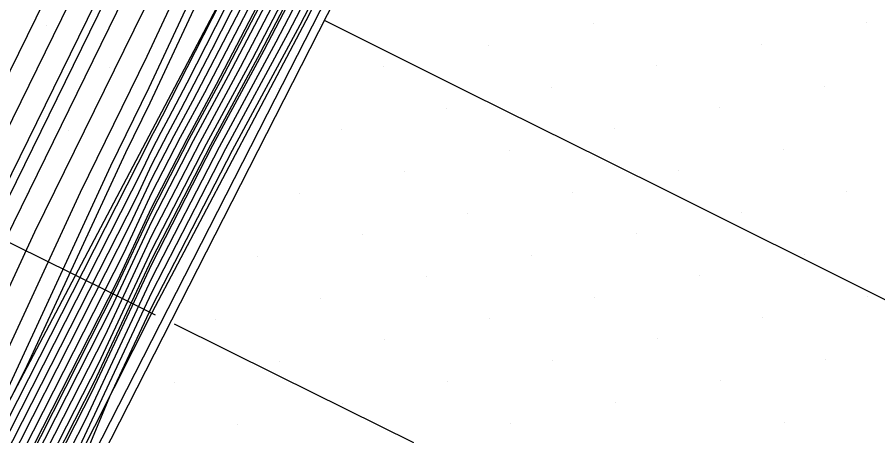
# Model space of a CAD drawing. Extents: x 2354170 to 2357230, y 866100 to 868290.
# Drawn here: x 2355814.54 to 2355842.92, y 867131.61 to 867145.42 of the extents above; entities that cross this region are included whole.
import ezdxf

# ---------------------------------------------------------------- set-up
doc = ezdxf.new("R2010")
doc.units = 0
for name, color, linetype in [('Default', 7, 'Continuous'), ('DTM Contours Major', 7, 'Continuous'), ('DTM Contours Minor', 7, 'Continuous'), ('Exist DTM Breakline', 7, 'Continuous'), ('Exist DTM Scan Elevation Point', 7, 'Continuous'), ('Exist Roads EOP', 7, 'Continuous'), ('Exist Structure Major Box Culvert or Tunnel Topo', 7, 'Continuous'), ('PH Exist DTM Breakline', 7, 'Continuous'), ('Scratch_Level_0', 7, 'Continuous'), ('Scratch_Level_4', 7, 'Continuous')]:
    doc.layers.add(name, color=color, linetype=linetype)

msp = doc.modelspace()

# ---------------------------------------------------------------- linework, layer by layer
at = {"layer": 'Default'}
for points in [[(2355806.727, 867127.917), (2355809.133, 867133.12), (2355818.315, 867151.842), (2355821.568, 867158.798), (2355828.588, 867173.082), (2355830.907, 867174.325), (2355832.054, 867175.554), (2355833.261, 867176.595), (2355835.963, 867179.078), (2355838.669, 867179.808), (2355849.981, 867180.547), (2355852.104, 867180.013), (2355859.981, 867177.437), (2355865.259, 867174.735), (2355869.982, 867172.661), (2355876.02, 867170.013), (2355879.982, 867168.061), (2355885.39, 867165.421), (2355889.982, 867163.076), (2355891.937, 867161.968), (2355895.872, 867160.012), (2355898.547, 867158.578), (2355899.982, 867157.782), (2355904.24, 867155.754)], [(2355838.355, 867088.385), (2355834.973, 867090.012), (2355829.981, 867092.568), (2355824.198, 867095.795), (2355819.981, 867098.19), (2355817.626, 867100.012), (2355811.026, 867104.727), (2355810.534, 867104.888), (2355803.562, 867115.996), (2355803.619, 867116.543), (2355803.806, 867117.758), (2355804.602, 867126.852), (2355805.027, 867127.207), (2355807.442, 867127.53), (2355810.631, 867134.425), (2355818.417, 867150.301), (2355822.909, 867159.908), (2355829.104, 867172.512), (2355831.15, 867173.609), (2355832.974, 867175.563), (2355834.892, 867177.218), (2355836.216, 867178.435)], [(2355808.873, 867126.756), (2355813.626, 867137.037), (2355818.62, 867147.218), (2355825.591, 867162.127), (2355830.135, 867171.373), (2355831.636, 867172.178), (2355834.535, 867175.283), (2355834.707, 867175.445), (2355836.592, 867176.938), (2355846.147, 867177.648), (2355849.981, 867177.385), (2355854.408, 867175.586), (2355859.981, 867173.764), (2355867.308, 867170.013), (2355869.982, 867168.359), (2355873.463, 867166.531), (2355879.982, 867163.319), (2355882.204, 867162.235), (2355886.555, 867160.012), (2355889.982, 867158.208), (2355895.316, 867155.347), (2355899.982, 867152.76), (2355905.751, 867150.012)], [(2355809.588, 867126.368), (2355815.124, 867138.342), (2355818.721, 867145.677), (2355826.932, 867163.236), (2355830.651, 867170.804), (2355831.88, 867171.462), (2355834.252, 867174.004), (2355835.17, 867174.866), (2355836.719, 867176.093), (2355844.571, 867176.676), (2355849.981, 867176.305), (2355856.227, 867173.767), (2355859.981, 867172.539), (2355864.917, 867170.013), (2355869.982, 867166.88), (2355876.579, 867163.415), (2355879.982, 867161.739), (2355881.142, 867161.173), (2355883.414, 867160.012), (2355889.982, 867156.554), (2355894.24, 867154.27), (2355899.982, 867151.086), (2355902.236, 867150.012)], [(2355810.303, 867125.981), (2355816.622, 867139.648), (2355818.823, 867144.136), (2355828.273, 867164.345), (2355831.167, 867170.234), (2355832.123, 867170.747), (2355833.969, 867172.724), (2355835.633, 867174.286), (2355836.846, 867175.247), (2355842.995, 867175.704), (2355849.981, 867175.225), (2355858.046, 867171.948), (2355859.981, 867171.315), (2355862.525, 867170.013), (2355869.982, 867165.401), (2355879.694, 867160.3), (2355879.982, 867160.158), (2355880.08, 867160.111), (2355880.272, 867160.012), (2355889.982, 867154.899), (2355893.163, 867153.193), (2355898.899, 867150.012), (2355899.982, 867149.43), (2355906.426, 867146.456)], [(2355811.304, 867126.399), (2355818.895, 867141.319), (2355818.983, 867141.507), (2355819.074, 867141.683), (2355819.15, 867141.824), (2355819.328, 867142.168), (2355822.053, 867147.526), (2355830.955, 867166.564), (2355832.198, 867169.095), (2355832.609, 867169.316), (2355833.403, 867170.165), (2355836.559, 867173.128), (2355837.1, 867173.556), (2355839.844, 867173.76), (2355849.981, 867173.065), (2355857.493, 867170.013), (2355859.981, 867168.819), (2355863.612, 867166.382), (2355869.982, 867162.442)], [(2355811.747, 867126.767), (2355818.686, 867140.406), (2355818.983, 867141.037), (2355819.287, 867141.629), (2355819.543, 867142.103), (2355820.143, 867143.257), (2355829.299, 867161.264), (2355832.295, 867167.674), (2355832.714, 867168.526), (2355832.853, 867168.6), (2355833.12, 867168.886), (2355837.022, 867172.548), (2355837.227, 867172.711), (2355838.268, 867172.788), (2355849.981, 867171.985), (2355854.836, 867170.013), (2355859.981, 867167.545), (2355867.489, 867162.505)], [(2355811.443, 867112.916), (2355808.244, 867118.013), (2355808.626, 867121.657), (2355808.794, 867122.129), (2355811.03, 867124.799), (2355811.015, 867124.915), (2355811.267, 867125.477), (2355812.19, 867127.134), (2355818.478, 867139.492), (2355818.983, 867140.568), (2355819.501, 867141.575), (2355819.935, 867142.382), (2355820.958, 867144.346), (2355832.796, 867167.63), (2355832.954, 867167.946), (2355833.052, 867168.152), (2355833.274, 867168.093), (2355837.179, 867171.744), (2355837.427, 867171.888), (2355841.36, 867171.496), (2355849.981, 867170.905), (2355852.178, 867170.013), (2355859.981, 867166.271), (2355866.793, 867161.698)], [(2355812.633, 867127.501), (2355818.269, 867138.579), (2355818.983, 867140.098), (2355819.714, 867141.521), (2355820.328, 867142.66), (2355821.773, 867145.435), (2355832.43, 867166.397), (2355832.911, 867167.356), (2355833.206, 867167.979), (2355833.879, 867167.801), (2355836.856, 867170.585), (2355837.74, 867171.101), (2355849.389, 867169.94), (2355849.812, 867169.847), (2355849.827, 867169.811), (2355849.843, 867169.777), (2355850.406, 867169.588), (2355859.981, 867164.996), (2355867.405, 867160.012)], [(2355813.076, 867127.868), (2355818.061, 867137.665), (2355818.982, 867139.628), (2355819.928, 867141.467), (2355820.721, 867142.939), (2355822.587, 867146.525), (2355832.065, 867165.165), (2355832.867, 867166.765), (2355833.361, 867167.806), (2355834.484, 867167.509), (2355836.534, 867169.426), (2355838.053, 867170.313), (2355845.973, 867169.524), (2355848.839, 867168.89), (2355848.938, 867168.651), (2355849.043, 867168.419), (2355852.854, 867167.139), (2355859.981, 867163.722), (2355865.507, 867160.012), (2355869.982, 867156.724)], [(2355813.519, 867128.236), (2355817.852, 867136.752), (2355818.982, 867139.158), (2355820.141, 867141.413), (2355821.114, 867143.218), (2355823.402, 867147.614), (2355831.699, 867163.932), (2355832.823, 867166.175), (2355833.515, 867167.633), (2355835.088, 867167.218), (2355836.211, 867168.267), (2355838.367, 867169.526), (2355842.557, 867169.108), (2355847.866, 867167.934), (2355848.049, 867167.49), (2355848.244, 867167.061), (2355855.303, 867164.691), (2355859.981, 867162.447), (2355863.609, 867160.012), (2355869.982, 867155.329), (2355870.811, 867154.846)], [(2355813.963, 867128.603), (2355817.644, 867135.838), (2355818.982, 867138.688), (2355820.355, 867141.359), (2355821.507, 867143.497), (2355824.217, 867148.703), (2355831.333, 867162.7), (2355832.78, 867165.584), (2355833.669, 867167.461), (2355835.693, 867166.926), (2355835.888, 867167.108), (2355838.68, 867168.738), (2355839.142, 867168.692), (2355846.892, 867166.978), (2355847.16, 867166.33), (2355847.445, 867165.703), (2355857.751, 867162.243), (2355859.981, 867161.173), (2355861.71, 867160.012), (2355869.982, 867153.934)], [(2355814.406, 867128.97), (2355817.435, 867134.925), (2355818.982, 867138.218), (2355820.568, 867141.305), (2355821.9, 867143.775), (2355825.032, 867149.792), (2355830.968, 867161.467), (2355832.736, 867164.994), (2355833.824, 867167.288), (2355835.607, 867166.817), (2355836.13, 867166.537), (2355838.556, 867167.977), (2355839.05, 867167.541), (2355845.919, 867166.022), (2355846.27, 867165.169), (2355846.646, 867164.345), (2355859.679, 867159.969), (2355859.693, 867159.937), (2355859.786, 867159.834), (2355859.786, 867159.834), (2355859.87, 867159.781), (2355859.959, 867159.724), (2355860.451, 867159.543), (2355869.982, 867152.539)], [(2355814.849, 867129.338), (2355817.227, 867134.011), (2355818.982, 867137.748), (2355820.782, 867141.25), (2355822.293, 867144.054), (2355825.846, 867150.881), (2355830.602, 867160.235), (2355832.692, 867164.404), (2355833.978, 867167.115), (2355835.336, 867166.756), (2355836.522, 867166.123), (2355838.37, 867167.22), (2355839.428, 867166.286), (2355844.946, 867165.065), (2355845.381, 867164.009), (2355845.846, 867162.987), (2355856.286, 867159.482), (2355856.462, 867159.091), (2355857.594, 867157.831), (2355857.597, 867157.83), (2355858.619, 867157.191), (2355859.705, 867156.491), (2355865.714, 867154.28), (2355869.982, 867151.143)], [(2355815.292, 867129.705), (2355817.018, 867133.098), (2355818.982, 867137.279), (2355820.995, 867141.196), (2355822.686, 867144.333), (2355826.661, 867151.971), (2355830.236, 867159.002), (2355832.649, 867163.813), (2355834.132, 867166.943), (2355835.066, 867166.696), (2355836.914, 867165.709), (2355838.184, 867166.463), (2355839.806, 867165.031), (2355843.972, 867164.109), (2355844.492, 867162.848), (2355845.047, 867161.629), (2355852.892, 867158.995), (2355853.23, 867158.245), (2355855.402, 867155.828), (2355855.407, 867155.826), (2355857.368, 867154.6), (2355859.452, 867153.258), (2355869.312, 867149.629)], [(2355815.735, 867130.072), (2355816.81, 867132.184), (2355818.982, 867136.809), (2355821.209, 867141.142), (2355823.079, 867144.611), (2355827.476, 867153.06), (2355829.871, 867157.77), (2355832.605, 867163.223), (2355834.287, 867166.77), (2355834.795, 867166.635), (2355837.306, 867165.295), (2355837.998, 867165.705), (2355840.184, 867163.775), (2355842.999, 867163.153), (2355843.603, 867161.687), (2355844.248, 867160.27), (2355849.499, 867158.507), (2355849.999, 867157.398), (2355853.21, 867153.825), (2355853.217, 867153.822), (2355856.117, 867152.01), (2355859.198, 867150.025), (2355865.776, 867147.605)], [(2355816.601, 867131.271), (2355818.981, 867136.339), (2355821.422, 867141.088), (2355823.472, 867144.89), (2355828.291, 867154.149), (2355829.505, 867156.537), (2355832.561, 867162.633), (2355834.441, 867166.597), (2355834.525, 867166.575), (2355837.698, 867164.88), (2355837.812, 867164.948), (2355840.562, 867162.52), (2355842.025, 867162.197), (2355842.714, 867160.527), (2355843.449, 867158.912), (2355846.106, 867158.02), (2355846.768, 867156.552), (2355851.018, 867151.823), (2355851.028, 867151.818), (2355854.866, 867149.42), (2355858.945, 867146.793), (2355862.24, 867145.58), (2355865.564, 867143.171), (2355869.418, 867140.265)], [(2355839.144, 867089.175), (2355837.404, 867090.012), (2355829.981, 867093.813), (2355821.381, 867098.612), (2355819.981, 867099.407), (2355819.199, 867100.012), (2355811.241, 867105.697), (2355810.647, 867105.891), (2355804.147, 867116.248), (2355804.253, 867117.261), (2355804.599, 867119.508), (2355805.163, 867125.952), (2355806.289, 867126.893), (2355808.158, 867127.143), (2355812.128, 867135.731), (2355818.518, 867148.76), (2355824.25, 867161.017), (2355826.028, 867164.636)], [(2355849.245, 867089.275), (2355847.708, 867090.012), (2355839.981, 867094.124), (2355832.477, 867097.516), (2355829.981, 867098.794), (2355827.799, 867100.012), (2355821.576, 867103.831), (2355819.606, 867104.578), (2355818.617, 867104.923), (2355812.101, 867109.579), (2355811.102, 867109.906), (2355806.489, 867117.257), (2355806.79, 867120.132), (2355807.23, 867122.996), (2355808.28, 867124.237), (2355810.657, 867125.643), (2355810.711, 867125.764), (2355810.861, 867126.032), (2355814.806, 867133.787), (2355818.12, 867140.954), (2355818.925, 867142.595), (2355826.875, 867159.598)], [(2355815.271, 867127.335), (2355817.593, 867132.913), (2355818.981, 867135.869), (2355821.636, 867141.034), (2355823.865, 867145.169), (2355829.105, 867155.238)]]:
    msp.add_lwpolyline(points, dxfattribs=at)
at = {"layer": 'DTM Contours Major'}
msp.add_lwpolyline([(2355815.144, 867129.583), (2355817.088, 867133.402), (2355818.982, 867137.435), (2355820.924, 867141.214), (2355822.555, 867144.24), (2355826.39, 867151.608), (2355830.358, 867159.413), (2355832.663, 867164.01), (2355834.081, 867167), (2355835.156, 867166.716), (2355836.783, 867165.847), (2355838.246, 867166.715), (2355839.68, 867165.449), (2355844.297, 867164.428), (2355844.789, 867163.235), (2355845.314, 867162.081), (2355854.023, 867159.157), (2355854.308, 867158.527), (2355856.133, 867156.496), (2355856.137, 867156.494), (2355857.785, 867155.464), (2355859.536, 867154.336), (2355869.223, 867150.771)], dxfattribs=at)
at = {"layer": 'DTM Contours Minor'}
for points in [[(2355808.396, 867127.014), (2355812.628, 867136.166), (2355818.552, 867148.246), (2355824.697, 867161.387), (2355829.792, 867171.753), (2355831.474, 867172.655), (2355834.2, 867175.575), (2355835.603, 867176.785), (2355836.507, 867177.502), (2355847.197, 867178.296), (2355849.981, 867178.105), (2355853.195, 867176.799), (2355859.981, 867174.58), (2355868.903, 867170.013), (2355869.982, 867169.345), (2355871.387, 867168.608), (2355879.982, 867164.373), (2355882.912, 867162.943), (2355888.65, 867160.012), (2355889.982, 867159.311), (2355896.034, 867156.065), (2355899.982, 867153.876), (2355908.094, 867150.012)], [(2355812.391, 867129.208), (2355817.621, 867140.518), (2355818.891, 867143.108), (2355829.167, 867165.085), (2355831.511, 867169.855), (2355832.285, 867170.27), (2355833.78, 867171.871), (2355835.942, 867173.9), (2355836.931, 867174.684), (2355841.945, 867175.056), (2355849.981, 867174.505), (2355859.259, 867170.735), (2355859.981, 867170.499), (2355860.931, 867170.013), (2355869.982, 867164.415), (2355878.364, 867160.012), (2355879.982, 867159.134), (2355881.989, 867158.005), (2355889.982, 867153.796), (2355892.445, 867152.475), (2355896.886, 867150.012), (2355899.982, 867148.349), (2355905.686, 867145.716)], [(2355812.19, 867127.134), (2355818.478, 867139.492), (2355818.983, 867140.568), (2355819.501, 867141.575), (2355819.935, 867142.382), (2355820.958, 867144.346), (2355832.796, 867167.63), (2355832.954, 867167.946), (2355833.052, 867168.152), (2355833.274, 867168.093), (2355837.179, 867171.744), (2355837.427, 867171.888), (2355841.36, 867171.496), (2355849.981, 867170.905), (2355852.178, 867170.013), (2355859.981, 867166.271), (2355869.303, 867160.012)], [(2355813.667, 867128.358), (2355817.783, 867136.447), (2355818.982, 867139.001), (2355820.212, 867141.395), (2355821.245, 867143.311), (2355823.674, 867147.977), (2355831.577, 867163.521), (2355832.809, 867165.978), (2355833.567, 867167.576), (2355835.29, 867167.12), (2355836.103, 867167.88), (2355838.471, 867169.263), (2355841.419, 867168.97), (2355847.541, 867167.615), (2355847.752, 867167.103), (2355847.978, 867166.608), (2355856.119, 867163.875), (2355859.981, 867162.023), (2355862.976, 867160.012), (2355869.982, 867154.864)], [(2355815.271, 867127.335), (2355817.593, 867132.913), (2355818.981, 867135.869), (2355821.636, 867141.034), (2355823.865, 867145.169), (2355829.105, 867155.238)]]:
    msp.add_lwpolyline(points, dxfattribs=at)
at = {"layer": 'Exist DTM Breakline'}
for points in [[(2355824.679, 867145.31), (2355829.436, 867142.943), (2355831.675, 867141.83), (2355833.913, 867140.715), (2355836.15, 867139.601), (2355838.388, 867138.486), (2355840.625, 867137.37), (2355842.862, 867136.254), (2355845.099, 867135.138), (2355847.336, 867134.021), (2355849.572, 867132.903), (2355851.808, 867131.784), (2355854.043, 867130.665)], [(2355819.711, 867135.303), (2355823.123, 867133.612), (2355825.363, 867132.502), (2355827.603, 867131.391)]]:
    msp.add_lwpolyline(points, dxfattribs=at)
at = {"layer": 'Exist DTM Scan Elevation Point'}
for p, q in [((2355824.524, 867145.171), (2355824.524, 867145.171)), ((2355833.539, 867145.202), (2355833.539, 867145.202)), ((2355842.553, 867145.234), (2355842.553, 867145.234)), ((2355830.074, 867144.497), (2355830.074, 867144.497)), ((2355839.089, 867144.528), (2355839.089, 867144.528)), ((2355826.609, 867143.792), (2355826.609, 867143.792)), ((2355835.624, 867143.823), (2355835.624, 867143.823)), ((2355823.145, 867143.086), (2355823.145, 867143.086)), ((2355832.16, 867143.117), (2355832.16, 867143.117)), ((2355841.173, 867143.149), (2355841.173, 867143.149)), ((2355837.709, 867142.443), (2355837.709, 867142.443)), ((2355828.694, 867142.412), (2355828.694, 867142.412)), ((2355825.23, 867141.707), (2355825.23, 867141.707)), ((2355834.245, 867141.738), (2355834.245, 867141.738)), ((2355830.78, 867141.032), (2355830.78, 867141.032)), ((2355839.794, 867141.064), (2355839.794, 867141.064)), ((2355821.765, 867141.001), (2355821.765, 867141.001)), ((2355827.315, 867140.327), (2355827.315, 867140.327)), ((2355836.33, 867140.358), (2355836.33, 867140.358)), ((2355823.85, 867139.622), (2355823.85, 867139.622)), ((2355832.865, 867139.653), (2355832.865, 867139.653)), ((2355841.879, 867139.684), (2355841.879, 867139.684)), ((2355829.401, 867138.947), (2355829.401, 867138.947)), ((2355838.415, 867138.979), (2355838.415, 867138.979)), ((2355825.935, 867138.242), (2355825.935, 867138.242)), ((2355834.95, 867138.273), (2355834.95, 867138.273)), ((2355822.471, 867137.537), (2355822.471, 867137.537)), ((2355831.486, 867137.568), (2355831.486, 867137.568)), ((2355840.5, 867137.599), (2355840.5, 867137.599)), ((2355828.021, 867136.862), (2355828.021, 867136.862)), ((2355837.035, 867136.894), (2355837.035, 867136.894)), ((2355833.571, 867136.188), (2355833.571, 867136.188)), ((2355842.585, 867136.22), (2355842.585, 867136.22)), ((2355824.556, 867136.157), (2355824.556, 867136.157)), ((2355821.091, 867135.452), (2355821.091, 867135.452)), ((2355830.106, 867135.483), (2355830.106, 867135.483)), ((2355839.12, 867135.514), (2355839.12, 867135.514)), ((2355826.642, 867134.777), (2355826.642, 867134.777)), ((2355835.656, 867134.809), (2355835.656, 867134.809)), ((2355823.176, 867134.072), (2355823.176, 867134.072)), ((2355832.191, 867134.103), (2355832.191, 867134.103)), ((2355841.205, 867134.135), (2355841.205, 867134.135)), ((2355819.712, 867133.367), (2355819.712, 867133.367)), ((2355828.727, 867133.398), (2355828.727, 867133.398)), ((2355837.741, 867133.429), (2355837.741, 867133.429)), ((2355825.263, 867132.692), (2355825.263, 867132.692)), ((2355834.276, 867132.724), (2355834.276, 867132.724)), ((2355821.797, 867131.987), (2355821.797, 867131.987)), ((2355830.812, 867132.018), (2355830.812, 867132.018)), ((2355839.826, 867132.05), (2355839.826, 867132.05))]:
    msp.add_line(p, q, dxfattribs=at)
at = {"layer": 'Exist Roads EOP'}
msp.add_line((2355814.724, 867125.805), (2355834.454, 867164.521), dxfattribs=at)
at = {"layer": 'Exist Structure Major Box Culvert or Tunnel Topo'}
msp.add_lwpolyline([(2355814.608, 867126.201), (2355817.335, 867131.546), (2355820.062, 867136.89), (2355822.789, 867142.234), (2355825.516, 867147.579), (2355828.242, 867152.923), (2355830.969, 867158.266), (2355833.696, 867163.611), (2355834.125, 867164.451)], dxfattribs=at)
at = {"layer": 'PH Exist DTM Breakline'}
for points in [[(2355835.82, 867166.864), (2355832.976, 867168.237), (2355810.604, 867125.819), (2355810.87, 867124.938), (2355811.962, 867123.99), (2355813.097, 867123.118), (2355814.574, 867122.383), (2355815.66, 867122.601), (2355816.073, 867123.098), (2355814.576, 867123.71)], [(2355837.775, 867164.799), (2355834.472, 867166.563), (2355832.535, 867162.278), (2355829.129, 867155.27), (2355824.053, 867145.303), (2355818.981, 867135.666), (2355816.466, 867130.678)]]:
    msp.add_lwpolyline(points, dxfattribs=at)
at = {"layer": 'Scratch_Level_0'}
for p, q in [((2355815.51, 867145.139), (2355815.51, 867145.139)), ((2355821.06, 867144.465), (2355821.06, 867144.465)), ((2355817.595, 867143.76), (2355817.595, 867143.76)), ((2355819.68, 867142.381), (2355819.68, 867142.381)), ((2355816.216, 867141.675), (2355816.216, 867141.675)), ((2355818.301, 867140.296), (2355818.301, 867140.296)), ((2355814.837, 867139.59), (2355814.837, 867139.59)), ((2355820.386, 867138.916), (2355820.386, 867138.916)), ((2355816.922, 867138.211), (2355816.922, 867138.211)), ((2355819.007, 867136.831), (2355819.007, 867136.831)), ((2355815.542, 867136.126), (2355815.542, 867136.126)), ((2355817.627, 867134.746), (2355817.627, 867134.746)), ((2355816.248, 867132.661), (2355816.248, 867132.661))]:
    msp.add_line(p, q, dxfattribs=at)
at = {"layer": 'Scratch_Level_4'}
msp.add_lwpolyline([(2355799.644, 867145.287), (2355801.879, 867144.168), (2355804.115, 867143.05), (2355806.351, 867141.933), (2355808.588, 867140.817), (2355810.826, 867139.702), (2355813.064, 867138.589), (2355815.304, 867137.479), (2355817.544, 867136.37), (2355819.092, 867135.605)], dxfattribs=at)

doc.saveas('drawing.dxf')
